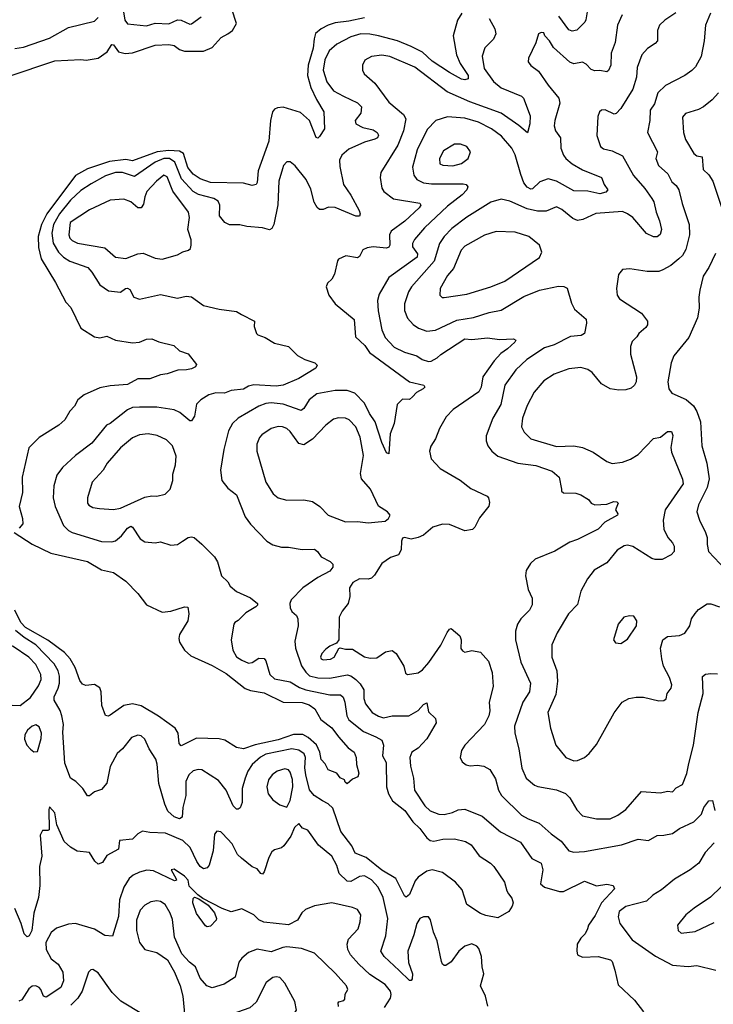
# Model space of a CAD drawing. Extents: x 1678431 to 1860718, y 384618 to 522882.
# Tile 314 of 473: x 1768232 to 1772240, y 489499 to 495188. Entities that reach past the tile are written whole.
import ezdxf

# ---------------------------------------------------------------- set-up
doc = ezdxf.new("R2010")
doc.units = 0

msp = doc.modelspace()

# ---------------------------------------------------------------- linework, layer by layer
at = {"layer": '0CON10XD'}
for points in [[(1768165, 494858.7), (1768435, 494949.6), (1768585, 494957.3), (1768616.2, 494953.8), (1768685, 494964.7), (1768738.5, 495001.5), (1768765, 495044.2), (1768775, 495042.9), (1768802.8, 495002.7), (1768842.2, 494992.3), (1768884, 494996), (1769015, 495039.7), (1769095, 495044.7), (1769125, 495038.9), (1769155.5, 495015.5), (1769185.2, 495005.2), (1769294.8, 495005.2), (1769345, 495026.8), (1769396.1, 495083.9), (1769434.3, 495105.7), (1769461.8, 495125), (1769484.6, 495165), (1769459, 495249)], [(1770786.5, 495225), (1770762.2, 495185), (1770737.1, 495095), (1770756.8, 494985), (1770777.7, 494935), (1770824.5, 494865), (1770823.8, 494845), (1770805, 494840.4), (1770785, 494844.6), (1770715, 494881.8), (1770615, 494948.1), (1770559.3, 494999.3), (1770495, 495033.1), (1770415, 495064.8), (1770305, 495094.8), (1770255, 495104.8), (1770204.4, 495105.6), (1770145, 495088.1), (1770065, 495047.1), (1770021.4, 495008.6), (1769995.9, 494955), (1769986.7, 494895), (1770007.9, 494827.9), (1770045.8, 494775.8), (1770104, 494745), (1770185, 494707.2), (1770206.8, 494685), (1770203.2, 494646.8), (1770170, 494605), (1770173.8, 494585), (1770215, 494565.5), (1770275, 494551.1), (1770298, 494535), (1770305, 494520), (1770299.2, 494505), (1770285, 494496.7), (1770225, 494480), (1770135, 494439.7), (1770094.6, 494405), (1770080.3, 494375), (1770081.4, 494338.6), (1770103.2, 494235), (1770145, 494173.5), (1770193.3, 494085), (1770200, 494065), (1770196.7, 494053.3), (1770175, 494053.3), (1770055, 494102.1), (1770016.4, 494103.6), (1769985, 494091.4), (1769965, 494090.8), (1769952, 494102), (1769933.8, 494133.8), (1769915, 494208.8), (1769887.5, 494265), (1769825, 494343.8), (1769795, 494365.8), (1769775, 494365.7), (1769756, 494345), (1769750, 494325), (1769728.8, 494255), (1769723.1, 494116.9), (1769701.4, 494005), (1769689.1, 493980.9), (1769675, 493972.5), (1769634.5, 493984.5), (1769545, 493992.9), (1769505, 494002.5), (1769445, 494003.2), (1769416.9, 494015), (1769386.2, 494055), (1769388.2, 494115), (1769378.7, 494138.7), (1769354.3, 494155), (1769265, 494177.5), (1769235, 494195.3), (1769167.3, 494267.3), (1769128, 494365), (1769097.1, 494385), (1769065, 494384.8), (1769015.4, 494364.6), (1768895, 494280.8), (1768825.6, 494305.6), (1768785, 494305.6), (1768728.5, 494285), (1768645, 494238.6), (1768585, 494200), (1768525.1, 494144.9), (1768461.7, 494065), (1768428.5, 494005), (1768417.8, 493955), (1768426.7, 493896.7), (1768456.6, 493845), (1768485.2, 493815.2), (1768522.8, 493792.8), (1768625.7, 493755), (1768649.5, 493729.5), (1768695, 493655.7), (1768745, 493621.5), (1768815, 493614.2), (1768843.3, 493635), (1768855, 493636), (1768867.8, 493627.8), (1768892, 493585), (1768925, 493573.3), (1769045, 493599.4), (1769145, 493578), (1769195, 493590), (1769225, 493586), (1769295, 493536.7), (1769385, 493514.3), (1769485, 493502.5), (1769514.3, 493484.3), (1769590, 493445), (1769587.5, 493415), (1769600, 493375), (1769607.7, 493367.7), (1769650.6, 493350.6), (1769705, 493318.1), (1769785, 493300), (1769838, 493248), (1769880, 493225), (1769937.5, 493205), (1769951.7, 493191.7), (1769942.5, 493175), (1769845, 493113.9), (1769754, 493076), (1769715, 493069.8), (1769585, 493077), (1769555, 493070.3), (1769525, 493052.8), (1769455, 493045.7), (1769415, 493029.2), (1769365, 493030.8), (1769325, 493019.6), (1769279.5, 492990.5), (1769254.1, 492965.9), (1769242.4, 492897.6), (1769225, 492870), (1769215, 492869.2), (1769158.2, 492918.2), (1769125, 492933.3), (1769025, 492948.8), (1768925, 492948.9), (1768885, 492946.2), (1768855, 492933.9), (1768755, 492854), (1768733.3, 492845), (1768649.4, 492740.6), (1768555, 492670), (1768479.8, 492600.2), (1768446.9, 492555), (1768428.9, 492495), (1768426.7, 492425), (1768438.1, 492375), (1768485, 492266), (1768515, 492236.4), (1768535.3, 492225.3), (1768705, 492172.5), (1768765, 492170.9), (1768785, 492176.4), (1768820.8, 492205), (1768855, 492250.4), (1768875, 492261.9), (1768885, 492256), (1768928.3, 492188.3), (1768955, 492170.6), (1769015, 492164.2), (1769045, 492170), (1769105, 492152), (1769145, 492156.2), (1769173.3, 492175), (1769205, 492196.2), (1769225, 492200), (1769240, 492195), (1769285, 492158), (1769358.1, 492085), (1769374.4, 492055), (1769398, 491975), (1769435, 491938.8), (1769449.2, 491915), (1769485, 491883.3), (1769565, 491846.7), (1769606.2, 491815), (1769606.2, 491805), (1769596.2, 491795), (1769538.8, 491761.2), (1769495, 491717.1), (1769474.6, 491705.4), (1769470, 491695), (1769454.5, 491605), (1769463.6, 491545), (1769485.8, 491505.8), (1769515, 491486.1), (1769555, 491470), (1769575, 491472.7), (1769615, 491497.8), (1769644, 491496), (1769655, 491483.8), (1769678.5, 491405), (1769705, 491378.9), (1769795, 491361.1), (1769849.1, 491329.1), (1769885.8, 491315.8), (1770025, 491286.2), (1770065, 491287.6), (1770086.5, 491286.5), (1770102.3, 491272.3), (1770111.9, 491245), (1770121.9, 491165), (1770135, 491142.9), (1770219.6, 491075), (1770290.6, 491045), (1770323.9, 491023.9), (1770334.5, 490995), (1770328.1, 490935), (1770349.2, 490895), (1770351.4, 490755), (1770363.3, 490715), (1770386.5, 490675), (1770458.2, 490618.2), (1770503.7, 490553.7), (1770544.6, 490514.6), (1770585, 490460.5), (1770605, 490445.2), (1770625, 490441.2), (1770676.9, 490453.1), (1770745, 490454.3), (1770808.6, 490438.6), (1770840.7, 490420.7), (1770887.2, 490357.2), (1770952.5, 490315), (1770971.2, 490295), (1771034.4, 490205), (1771046.2, 490155), (1771056.7, 490136.8)], [(1768829.7, 495245), (1768840.4, 495185), (1768855, 495164.4), (1768965, 495152.7), (1769015, 495167.1), (1769095, 495163.9), (1769145, 495186.7), (1769165, 495184.4), (1769215, 495162.5), (1769225, 495164.2), (1769281.4, 495205)], [(1772023.5, 495226.5), (1771960, 495185), (1771928.6, 495155), (1771918.1, 495125), (1771917.5, 495065), (1771905, 495049.2), (1771859.8, 495020.2), (1771827.5, 494985), (1771799.2, 494910.8), (1771795.4, 494855), (1771774.2, 494785.8), (1771705, 494674.3), (1771678, 494645), (1771667.4, 494642.6), (1771615, 494666.2), (1771595, 494665.7), (1771582.5, 494655), (1771572.5, 494627.5), (1771567.6, 494517.6), (1771588.9, 494455), (1771605, 494440.5), (1771655, 494428.9), (1771715, 494401.1), (1771778.1, 494288.1), (1771845, 494212.5), (1771884.5, 494155), (1771897.1, 494135), (1771909.3, 494075), (1771930, 494025), (1771941.1, 493975), (1771932.6, 493947.4), (1771915, 493933.5), (1771895, 493933.6), (1771855, 493953.1), (1771775, 494044.7), (1771745, 494066.6), (1771715, 494078.9), (1771561.7, 494068.3), (1771487.1, 494032.9), (1771455, 494028), (1771428.7, 494038.7), (1771365, 494091.2), (1771335, 494106.7), (1771275, 494081.8), (1771225, 494080.9), (1771165, 494095.3), (1771065, 494139.2), (1771015, 494150.9), (1770955, 494133.8), (1770815, 494046.2), (1770728.5, 493981.5), (1770685, 493934.5), (1770657.5, 493895), (1770627.4, 493792.6), (1770495.4, 493645), (1770479.2, 493615), (1770456.6, 493545), (1770456.4, 493506.4), (1770473.7, 493463.6), (1770505, 493426.5), (1770536, 493406), (1770585, 493388.8), (1770635, 493394.6), (1770759, 493451), (1770855, 493466.5), (1770944.3, 493495.7), (1771015, 493509.2), (1771145, 493588.2), (1771235, 493625.4), (1771345, 493647.8), (1771375.5, 493645.5), (1771395.6, 493635.6), (1771420.3, 493550.3), (1771437.5, 493515), (1771505, 493457.5), (1771507.1, 493435), (1771495.6, 493374.4), (1771477.1, 493362.9), (1771415, 493357.7), (1771320.1, 493309.9), (1771265, 493291.8), (1771163.3, 493225), (1771099.1, 493165), (1771036.2, 493075), (1771012.5, 492965), (1770966.5, 492885), (1770927.3, 492782.7), (1770927.5, 492755), (1770937.5, 492725), (1770960.8, 492695), (1770995, 492665.6), (1771111.2, 492625), (1771215, 492611.8), (1771308.3, 492578.3), (1771349.2, 492545), (1771362.5, 492475), (1771363, 492463), (1771373.6, 492453.6), (1771445, 492452.5), (1771475, 492442.5), (1771518.8, 492415), (1771535, 492393.8), (1771555, 492384.2), (1771625, 492387.8), (1771665, 492403.1), (1771682.5, 492402.5), (1771690, 492395), (1771675.9, 492355.9), (1771688.3, 492331.7), (1771686.7, 492325), (1771612.5, 492285), (1771575, 492244.2), (1771455, 492184.4), (1771410.5, 492169.5), (1771325, 492117.3), (1771210.3, 492069.7), (1771184.4, 492045.6), (1771158.8, 492005), (1771154.3, 491975), (1771170.8, 491895), (1771192.9, 491845), (1771194, 491806), (1771178.8, 491775), (1771127.5, 491725), (1771108.6, 491695), (1771096.7, 491655), (1771096.5, 491605), (1771127.7, 491475), (1771183.5, 491355), (1771178.9, 491305), (1771139.4, 491245), (1771091.8, 491105), (1771093.3, 491065), (1771117.3, 490975), (1771132.9, 490862.9), (1771159.2, 490805), (1771206, 490765), (1771226.3, 490756.3), (1771335, 490737.7), (1771386.8, 490716.8), (1771410.8, 490690.8), (1771452.1, 490622.1), (1771485, 490588.1), (1771565, 490569.4), (1771645, 490570.6), (1771689.3, 490590.7), (1771735.5, 490624.5), (1771825, 490728.8), (1771935, 490720.8), (1771975, 490730), (1772005, 490726.7), (1772025, 490748.8), (1772062.3, 490767.7), (1772088, 490832), (1772099.2, 490890.8), (1772126.1, 490995), (1772152.8, 491185), (1772181.2, 491295), (1772178.3, 491391.7), (1772195, 491405.8), (1772225, 491410.8), (1772265, 491407.3)], [(1772224.2, 495225), (1772195.7, 495155), (1772186.7, 495065), (1772169.5, 494975), (1772136.9, 494915), (1772116.7, 494893.3), (1772075.4, 494864.6), (1771963.3, 494806.7), (1771918.9, 494765), (1771899.4, 494700.6), (1771875.9, 494665), (1771872.7, 494605), (1771858.9, 494535), (1771916.9, 494425), (1771908, 494385), (1771922.9, 494345), (1771976.4, 494296.4), (1772000.7, 494250.7), (1772025, 494230), (1772040.4, 494205), (1772059.6, 494125), (1772100.4, 494005), (1772101.8, 493945), (1772080.5, 493859.5), (1772061.9, 493825), (1772041.4, 493805), (1771995, 493767.8), (1771948.6, 493741.4), (1771925, 493733.6), (1771857.3, 493732.7), (1771758.7, 493748.7), (1771715.6, 493744.4), (1771692.9, 493715), (1771680.6, 493635), (1771684.4, 493595), (1771697.5, 493575), (1771825, 493492), (1771859.4, 493445), (1771858.9, 493425), (1771850.6, 493409.4), (1771808.8, 493375), (1771798.8, 493355), (1771770.9, 493329.1), (1771760.7, 493299.3), (1771761.4, 493255), (1771796.4, 493125), (1771793.5, 493095), (1771784.3, 493075), (1771765, 493058.1), (1771735, 493048.5), (1771695, 493046.5), (1771645, 493054.4), (1771594.1, 493084.1), (1771539.3, 493149.3), (1771515, 493167.3), (1771475, 493178.2), (1771405, 493170.9), (1771319.8, 493140.2), (1771259.9, 493100.1), (1771204.5, 493035), (1771165, 492958), (1771138.5, 492885), (1771131.9, 492835), (1771147.1, 492805), (1771185, 492766.7), (1771335, 492722.5), (1771435, 492724.6), (1771485, 492715.5), (1771545, 492688.6), (1771625, 492634.3), (1771655, 492623.1), (1771715, 492630.9), (1771760.8, 492649.2), (1771805, 492675.6), (1771895, 492767.5), (1771935, 492775.7), (1771975, 492807.5), (1771998.2, 492808.2), (1772006.5, 492785), (1771994.6, 492715), (1771998, 492688), (1772062.1, 492532.1), (1772066.1, 492505), (1771961.2, 492355), (1771951.2, 492295), (1771954.6, 492244.6)], [(1771514.6, 495255.4), (1771502.8, 495187.2), (1771496.9, 495173.1), (1771452.1, 495127.9), (1771425, 495121.5), (1771405, 495129.2), (1771347.9, 495207.9)], [(1768205, 495020.7), (1768255, 495029.2), (1768405, 495081.3), (1768515, 495141.8), (1768665, 495178.1), (1768685, 495200)], [(1770225, 495198.4), (1770135, 495179.2), (1770055, 495170), (1770015, 495156.8), (1769975, 495135.3), (1769942.3, 495107.7), (1769932.9, 495077.1), (1769927.5, 495022.5), (1769899.3, 494925), (1769895.6, 494865), (1769914.2, 494795), (1769946.5, 494726.5), (1769990, 494655), (1769993.4, 494556.6), (1769965, 494512.5), (1769955, 494503.8), (1769945, 494507.5), (1769907.3, 494605), (1769855, 494651.1), (1769755, 494683.1), (1769721.1, 494678.9), (1769705, 494670.8), (1769693.6, 494655), (1769681.2, 494605), (1769672, 494485), (1769610.5, 494315), (1769605, 494247.5), (1769598, 494235), (1769575, 494230), (1769525, 494242.5), (1769335, 494246.2), (1769275, 494268.6), (1769234.6, 494294.6), (1769203.2, 494333.2), (1769178.8, 494415), (1769155, 494428.1), (1769095, 494432.5), (1769026.5, 494423.5), (1768885, 494372.5), (1768845, 494380.2), (1768751.7, 494368.3), (1768623.5, 494325), (1768555, 494287.1), (1768389.5, 494065), (1768358.6, 494005), (1768339.8, 493935), (1768340.7, 493870.7), (1768355.6, 493805.6), (1768438.3, 493668.3), (1768498, 493555), (1768527.5, 493525), (1768586, 493405), (1768665, 493354.4), (1768695, 493348.9), (1768735, 493358.1), (1768785, 493335.5), (1768885, 493320.6), (1768925, 493324.3), (1768965, 493341.5), (1768995, 493343.5), (1769036.6, 493326.6), (1769123.8, 493305), (1769155, 493274), (1769205, 493256), (1769253.3, 493195), (1769247.3, 493182.7), (1769225, 493171.2), (1769195.9, 493164.1), (1769147, 493163), (1769085, 493142.2), (1769045, 493135.7), (1768985, 493112.9), (1768915, 493111.9), (1768855, 493079.2), (1768755, 493071.8), (1768695, 493059.6), (1768605, 493020.8), (1768568.3, 492991.7), (1768548.8, 492955), (1768521.2, 492925), (1768493.3, 492875), (1768458.8, 492845), (1768345, 492772.7), (1768285.8, 492714.2), (1768245.8, 492545), (1768248.2, 492455), (1768228.5, 492375), (1768248.7, 492305), (1768250, 492275), (1768229.6, 492250.4)], [(1771713.9, 495216.1), (1771686.5, 495155), (1771673.2, 495055), (1771649.6, 494995), (1771648.9, 494925), (1771635, 494893.8), (1771624.2, 494885.8), (1771585, 494894.4), (1771555, 494892.2), (1771535, 494900), (1771505, 494931.3), (1771485, 494941.5), (1771435, 494932.3), (1771411.3, 494941.3), (1771316.5, 495026.5), (1771294.3, 495065), (1771267.5, 495095), (1771261.7, 495111.7), (1771245, 495113.3), (1771230, 495105), (1771215, 495053.8), (1771172.5, 494965), (1771171.2, 494945), (1771185, 494923.3), (1771230.5, 494890.5), (1771285, 494809.4), (1771347.8, 494735), (1771352.9, 494705), (1771323.5, 494605), (1771320.5, 494575), (1771328.9, 494545), (1771356.5, 494505), (1771358.5, 494445), (1771375.4, 494405), (1771388.5, 494385), (1771424.4, 494355), (1771485, 494320.7), (1771595, 494276.7), (1771610, 494235), (1771630, 494205), (1771619.3, 494190.7), (1771585, 494182), (1771515, 494195.9), (1771435, 494199.6), (1771335, 494255.2), (1771285, 494268.1), (1771238.3, 494251.7), (1771195, 494210.9), (1771185, 494208.8), (1771165, 494220.4), (1771144.6, 494245), (1771127.1, 494292.9), (1771096.1, 494406.1), (1771076.4, 494445), (1771015.5, 494515), (1770957.7, 494557.7), (1770884.3, 494595), (1770805, 494617.8), (1770705, 494626.9), (1770636, 494605), (1770586.9, 494553.1), (1770528, 494435), (1770502.8, 494335), (1770510, 494290), (1770526.9, 494265), (1770565.3, 494245.3), (1770610.9, 494239.1), (1770795, 494238.5), (1770811.2, 494235), (1770822.3, 494222.3), (1770816.5, 494205), (1770789.1, 494175), (1770705, 494109.7), (1770571.1, 493985), (1770513, 493917), (1770501.8, 493895), (1770501.3, 493875), (1770530.8, 493835), (1770528.2, 493815), (1770365, 493697.5), (1770308.9, 493601.1), (1770299.6, 493565), (1770303.1, 493505), (1770325.4, 493395), (1770345, 493352.2), (1770396.9, 493295), (1770455, 493266.4), (1770526.2, 493245), (1770557.5, 493225), (1770595, 493213.1), (1770610, 493215), (1770645, 493234.2), (1770666.2, 493253.8), (1770805, 493342.9), (1770845, 493339.2), (1770935, 493350), (1771005, 493340), (1771085, 493342.9), (1771099.2, 493335), (1771094.2, 493325), (1771050.9, 493285), (1771011.9, 493258.1), (1770973.2, 493216.8), (1770908.5, 493125), (1770898.8, 493065), (1770885, 493037.8), (1770737.1, 492935), (1770697, 492893), (1770657.8, 492825), (1770635.6, 492765), (1770607.4, 492722.6), (1770600, 492695), (1770609.8, 492649.8), (1770662, 492595), (1770777, 492527), (1770838.8, 492478.8), (1770933.8, 492435), (1770942, 492425), (1770947.3, 492397.3), (1770942.7, 492377.3), (1770889.7, 492310.3), (1770862, 492255), (1770848.1, 492241.9), (1770805, 492234.5), (1770715, 492271.2), (1770675, 492272.7), (1770618.8, 492255), (1770565, 492208.8), (1770535, 492196), (1770495, 492186.2), (1770455, 492196.2), (1770445, 492192.5), (1770437.5, 492175), (1770436.7, 492125), (1770421.2, 492095), (1770375, 492080.8), (1770325.4, 492044.6), (1770282.6, 491977.4), (1770265, 491960), (1770245, 491954.5), (1770195, 491956), (1770157.5, 491935), (1770137.8, 491905), (1770139.4, 491855), (1770130.8, 491815), (1770095, 491770), (1770077.8, 491735), (1770076, 491604), (1770063.8, 491586.2), (1770025, 491568.6), (1770000.3, 491549.7), (1769978.5, 491525), (1769971.1, 491505), (1769974.4, 491495), (1769985, 491488.9), (1770028, 491492), (1770048.9, 491505), (1770076.4, 491553.6), (1770085, 491557.5), (1770115, 491550), (1770155, 491550.8), (1770225.5, 491505.5), (1770257.9, 491497.9), (1770295, 491501.4), (1770346.7, 491535), (1770385, 491542), (1770408, 491525), (1770452.7, 491452.7), (1770462, 491412), (1770474, 491404), (1770535, 491414.3), (1770558.9, 491431.1), (1770596.7, 491473.3), (1770665, 491574), (1770702.2, 491647.8), (1770715, 491666.7), (1770725, 491670), (1770775, 491626.7), (1770782.9, 491605), (1770782, 491555), (1770790, 491540), (1770805, 491534), (1770845, 491543.8), (1770895, 491533.8), (1770940.5, 491480.5), (1770962, 491415), (1770968.6, 491335), (1770944.5, 491245), (1770948.6, 491195), (1770942.7, 491165), (1770917.5, 491115), (1770804.3, 490995), (1770785.6, 490964.4), (1770777.5, 490925), (1770789.7, 490899.7), (1770812.4, 490882.4), (1770835, 490875.7), (1770875, 490880), (1770915, 490875.5), (1770948, 490855), (1770981.7, 490801.7), (1770999.6, 490735), (1771015.7, 490705.7), (1771131.8, 490591.8), (1771170.5, 490570.5)], [(1770944.5, 495195), (1770976.9, 495135), (1770983.1, 495105), (1770969.4, 495075), (1770919.4, 495025), (1770903.7, 494976.3), (1770916.2, 494905), (1770970.5, 494830.5), (1771015, 494794.7), (1771132, 494745), (1771143.1, 494735), (1771182.4, 494632.4), (1771180.7, 494585), (1771165.7, 494534.3), (1771117, 494577), (1771015, 494647.1), (1770833.7, 494713.7), (1770701.5, 494771.5)], [(1770701.5, 494771.5), (1770515, 494913.1), (1770371.2, 494975), (1770325, 494982.1), (1770265, 494974.5), (1770227, 494953), (1770213.1, 494925), (1770212.9, 494895), (1770222.5, 494875), (1770285, 494820.6), (1770365, 494710.6), (1770450.4, 494640.4), (1770462.8, 494615), (1770450, 494545), (1770417.2, 494462.8), (1770318.1, 494305), (1770315.6, 494275), (1770324.2, 494215), (1770336, 494195), (1770393.1, 494153.1), (1770545, 494126.9), (1770550.6, 494115), (1770540.3, 494099.7), (1770457.3, 494022.7), (1770379.5, 493965), (1770370, 493945), (1770370.5, 493885), (1770365, 493872.5), (1770352.4, 493867.6), (1770275, 493874.7), (1770239.9, 493870.1), (1770215, 493856.9), (1770195, 493818.8), (1770185, 493811.4), (1770117, 493823), (1770075, 493803.8), (1770068, 493795), (1770052, 493718), (1770035, 493687.5), (1770010, 493665), (1770003.8, 493645), (1770019.2, 493595), (1770055.4, 493545.4), (1770164.5, 493455), (1770172.7, 493355), (1770225.7, 493305), (1770253.5, 493265), (1770485, 493094.6), (1770567.5, 493075), (1770572.5, 493065), (1770563.3, 493055), (1770525, 493033.1), (1770502.1, 493007.9), (1770485, 492994), (1770445, 492995.7), (1770414.3, 492965), (1770395.6, 492855), (1770372.5, 492795), (1770365, 492680), (1770352, 492685), (1770324.1, 492744.1), (1770286.8, 492865), (1770253, 492913), (1770225, 492972.3), (1770169, 493029), (1770125.2, 493045.2), (1770055, 493044.7), (1769950, 493025), (1769905, 492990.6), (1769875, 492941.1), (1769859.5, 492930.5), (1769755, 492965.3), (1769686, 492974), (1769655, 492970.8), (1769615, 492954.6), (1769494.4, 492885), (1769462.2, 492855), (1769438.3, 492811.7), (1769412.1, 492705), (1769392.5, 492585), (1769400, 492525), (1769435, 492481.2), (1769485, 492442), (1769536.1, 492316.1), (1769565, 492272), (1769661.2, 492175), (1769695, 492154), (1769745, 492140), (1769785, 492140.8), (1769865, 492125.6), (1769935, 492128.1), (1769952.5, 492115), (1769975, 492084.2), (1770027, 492057), (1770041.3, 492041.3), (1770041.1, 492025), (1770025, 492000.6), (1769954.8, 491965.2), (1769868.1, 491905), (1769801.2, 491835), (1769793.8, 491815), (1769795, 491790), (1769805, 491768.8), (1769830.8, 491745), (1769839.4, 491725), (1769841.1, 491685), (1769822.4, 491597.6), (1769826.3, 491556.3), (1769861.2, 491455), (1769885, 491416.9), (1769907, 491397), (1769955, 491385.2), (1770025, 491383.8), (1770125, 491402.5), (1770145, 491396.3), (1770174.6, 491375), (1770200.2, 491350.2), (1770221.7, 491315), (1770221.1, 491265), (1770230.9, 491235), (1770268.1, 491185), (1770305, 491163.6), (1770335, 491153.6), (1770385, 491165.4), (1770480, 491165), (1770534, 491196), (1770565, 491230.5), (1770585, 491240), (1770595, 491188.8), (1770635, 491149.2), (1770639.5, 491125), (1770585, 491031.8), (1770535, 490978.5), (1770497.5, 490955), (1770486.1, 490925), (1770490.8, 490875), (1770508.5, 490805), (1770513.1, 490735), (1770572.5, 490645), (1770605, 490616.7), (1770655, 490597.1), (1770685, 490595.7), (1770733.4, 490606.6), (1770765, 490622.2), (1770805, 490626.5), (1770905, 490585.8), (1771010, 490495), (1771126.7, 490435), (1771191.1, 490341.1), (1771244.6, 490314.6), (1771255.5, 490275), (1771242.5, 490195), (1771263.8, 490175), (1771350.6, 490150.6), (1771375, 490149.6), (1771495, 490210.5), (1771565, 490182.5), (1771625, 490193.6), (1771661.2, 490185), (1771670, 490165), (1771594.5, 490085.5), (1771557.5, 490012.5), (1771518.1, 489955), (1771512.5, 489935), (1771500, 489905), (1771475, 489880), (1771454.4, 489845.6), (1771451.4, 489805), (1771456, 489785), (1771485, 489771.1), (1771575, 489775.6), (1771646.1, 489756.1), (1771655.5, 489745), (1771671.4, 489695), (1771690.3, 489610.3), (1771785, 489523.1), (1771836.7, 489455)], [(1772270, 494765), (1772232.9, 494725), (1772182.5, 494685), (1772155, 494668.9), (1772080, 494645), (1772062, 494625), (1772067.5, 494535), (1772078.6, 494495), (1772127.5, 494415), (1772145, 494401.9), (1772175.7, 494395), (1772182.4, 494322.4), (1772215, 494291.2), (1772237.1, 494255), (1772288.1, 494105)], [(1770735, 494344.1), (1770785, 494356.9), (1770822.9, 494385), (1770837.5, 494425), (1770816, 494455), (1770778.9, 494468.9), (1770745, 494468.2), (1770680.8, 494429.2), (1770658.2, 494385), (1770660.6, 494355), (1770676.4, 494346.4), (1770735, 494344.1)], [(1769055, 493804.4), (1769145, 493828.1), (1769175, 493845.6), (1769207.5, 493855), (1769218.8, 493865), (1769224, 493885), (1769222.5, 493915), (1769203.6, 493975), (1769213.8, 494045), (1769207.1, 494075), (1769116.9, 494196.9), (1769085, 494280), (1769065, 494289.2), (1769022.1, 494255), (1768966.9, 494195), (1768954.5, 494165), (1768948.5, 494121.5), (1768935, 494101.2), (1768915, 494101.2), (1768873.8, 494135), (1768835, 494150.5), (1768755, 494145.4), (1768635, 494089.1), (1768523.5, 494015), (1768516.1, 493945), (1768521.8, 493925), (1768535, 493911.5), (1768565.9, 493895.9), (1768725, 493869.7), (1768786.1, 493816.1), (1768845, 493807.1), (1768915, 493833.9), (1768945, 493839.2), (1769015, 493810), (1769055, 493804.4)], [(1770685, 493582), (1770815, 493602.5), (1770955, 493644.6), (1771035, 493677.3), (1771236.3, 493813.7), (1771248.6, 493845), (1771235.7, 493885), (1771175, 493934.5), (1771095, 493959.5), (1770985, 493963.6), (1770917.6, 493942.4), (1770805, 493878.2), (1770782.5, 493855), (1770739.5, 493750.5), (1770705, 493710), (1770661.9, 493635), (1770660, 493595), (1770673.2, 493583.2), (1770685, 493582)], [(1772253.7, 493836.3), (1772214.7, 493755.3), (1772181.5, 493705), (1772162.9, 493625), (1772157.1, 493585), (1772158.7, 493521.3), (1772149.5, 493465), (1772098.8, 493351.2), (1772011.9, 493245), (1771996.7, 493205), (1771976.7, 493095), (1771983.1, 493055), (1772000.4, 493030.4), (1772083, 492993), (1772126.4, 492956.4), (1772145, 492924), (1772165.9, 492865), (1772174, 492725), (1772202, 492625), (1772215.3, 492535), (1772204.7, 492485), (1772153.8, 492385), (1772145.5, 492345), (1772160.5, 492295), (1772195, 492223.8), (1772205.4, 492195.4), (1772204.5, 492154.5), (1772212.7, 492115), (1772310.3, 492010.3)], [(1770245, 492280), (1770285, 492284), (1770345, 492290), (1770363.9, 492306.1), (1770373.3, 492325), (1770356.7, 492345), (1770305, 492376.2), (1770258.9, 492475), (1770208.2, 492535), (1770202.1, 492565), (1770219.3, 492669.3), (1770200.3, 492775), (1770175, 492835.6), (1770135.7, 492875), (1770115, 492885.5), (1770075, 492887.8), (1770045, 492878.6), (1770001.4, 492845), (1769925, 492763.1), (1769875, 492730.6), (1769845, 492739.2), (1769795, 492808.9), (1769775, 492825.5), (1769750, 492835), (1769725, 492836.2), (1769685, 492826.2), (1769630.8, 492789.2), (1769617, 492773), (1769602.2, 492735), (1769602.2, 492695), (1769654.6, 492515), (1769697.3, 492447.3), (1769725.5, 492425.5), (1769775, 492410.9), (1769874.2, 492414.2), (1769925, 492403.1), (1769967.5, 492375), (1770014.7, 492324.7), (1770115, 492287.1), (1770185, 492288), (1770245, 492280)], [(1768775, 492358.2), (1768815, 492364.6), (1768955, 492429.2), (1768995, 492436.7), (1769025.7, 492434.3), (1769073, 492447), (1769101.2, 492475), (1769118.1, 492525), (1769117.8, 492562.2), (1769132.2, 492615), (1769135.5, 492665), (1769115.9, 492725.9), (1769080.8, 492760.8), (1769026, 492786), (1768975, 492795.4), (1768925, 492789.6), (1768885, 492770.9), (1768815, 492714.4), (1768738.2, 492625), (1768715, 492584.5), (1768651.9, 492515), (1768623.8, 492425), (1768624.5, 492395), (1768632.5, 492382.5), (1768655, 492370), (1768693.4, 492363.4), (1768775, 492358.2)], [(1768200, 492225), (1768305, 492157.8), (1768412, 492105), (1768625, 492056.2), (1768705, 492009.1), (1768775, 491992.9), (1768845, 491943.1), (1768915, 491871.4), (1768965, 491807.5), (1769054.6, 491764.6), (1769105, 491769.2), (1769185, 491795.8), (1769203.3, 491793.3), (1769209.2, 491755), (1769204, 491715), (1769155.6, 491635), (1769151.7, 491611.7), (1769155, 491591.2), (1769184.4, 491545), (1769222.1, 491512.1), (1769345, 491456.7), (1769425, 491410.5), (1769535, 491323.8), (1769565, 491312.1), (1769645, 491298.9), (1769755, 491244), (1769865, 491242.1), (1769905, 491228.2), (1769937.8, 491205), (1769971.9, 491145), (1770035.3, 491095.2), (1770073.9, 491043.9), (1770130, 490980), (1770164, 490955), (1770176.9, 490925), (1770178.6, 490885), (1770191.2, 490835), (1770187, 490813), (1770155, 490800), (1770125, 490772.5), (1770113, 490783), (1770110, 490795), (1770085, 490807.5), (1770065, 490833.8), (1770014.1, 490854.1), (1769997.3, 490887.3), (1769975, 490913.3), (1769966, 490956), (1769947.6, 490997.6), (1769899.4, 491039.4), (1769867.8, 491057.7), (1769815, 491057.4), (1769725, 491026.3), (1769592.2, 490997.8), (1769525, 490973.8), (1769485, 490982.7), (1769418.6, 491025), (1769385, 491033.4), (1769254, 491036), (1769165, 490992), (1769154.6, 491004.6), (1769147.5, 491065), (1769130.7, 491095), (1769035, 491163.1)], [(1771954.6, 492244.6), (1771978.1, 492195), (1772004.4, 492165), (1772013.3, 492145), (1772013.1, 492115), (1771997.5, 492095), (1771945, 492068.5), (1771905, 492067.7), (1771885, 492074.6), (1771775, 492144.6), (1771745, 492151.1), (1771725, 492148.5), (1771685, 492123.5), (1771625, 492050), (1771552.2, 492007.8), (1771512.7, 491957.3), (1771474.3, 491885.7), (1771455, 491808), (1771403.1, 491755), (1771337.1, 491645), (1771307.5, 491575), (1771306.9, 491505), (1771335.3, 491425.3), (1771339.4, 491365), (1771330.7, 491289.3), (1771284.6, 491185), (1771298.8, 491095), (1771330.8, 490995), (1771388, 490925), (1771435, 490906.2), (1771455, 490906.7), (1771495, 490923.8), (1771522.7, 490947.3), (1771565, 490998.8), (1771667.3, 491182.7), (1771713.3, 491245), (1771752.5, 491265), (1771795, 491274), (1771836.4, 491273.6), (1771925, 491251.2), (1771955, 491253.8), (1771967.3, 491262.7), (1771974, 491295), (1771997.5, 491325), (1772000.6, 491345), (1771986.6, 491386.6), (1771952.3, 491452.3), (1771942.2, 491495), (1771934, 491556), (1771947.8, 491605), (1771975.9, 491624.1), (1772045, 491629.1), (1772075, 491642.9), (1772104.4, 491685), (1772114, 491725), (1772135, 491757.5), (1772155, 491778.8), (1772205, 491812.1), (1772225, 491813.1), (1772275, 491795.5)], [(1769035, 491163.1), (1768935, 491223.9), (1768885, 491234.4), (1768835, 491225.7), (1768755, 491168.5), (1768744.1, 491164.1), (1768728.1, 491168.1), (1768706, 491225), (1768704, 491305), (1768695, 491328), (1768665, 491346.9), (1768615, 491340.8), (1768595, 491349.2), (1768578.9, 491368.9), (1768552.8, 491445), (1768523.1, 491495), (1768492.2, 491532.2), (1768395, 491602.4), (1768265, 491676.6), (1768239.8, 491705), (1768204.8, 491775)], [(1771705, 491583.3), (1771745, 491607.5), (1771796.2, 491685), (1771797.5, 491715), (1771780.7, 491740.7), (1771755, 491743.3), (1771722.5, 491735), (1771690, 491695), (1771663.3, 491605), (1771675, 491587.5), (1771705, 491583.3)], [(1771056.7, 490136.8), (1771075, 490111.4), (1771083.2, 490085), (1771078.1, 490065), (1771058.5, 490035), (1770995, 489998), (1770925, 490010.8), (1770895, 490024), (1770815, 490076.2), (1770789.9, 490159.9), (1770751.1, 490205), (1770675, 490260.4), (1770615, 490275.4), (1770585, 490268.8), (1770535, 490233.6), (1770518, 490212), (1770485, 490132.9), (1770465, 490118.1), (1770455, 490125.8), (1770405, 490225.4), (1770324.2, 490274.1), (1770235, 490347.1), (1770171.3, 490371.3), (1770152.2, 490415), (1770087.4, 490497.4), (1770041.2, 490631.2), (1770015, 490657.1), (1769982.7, 490675), (1769932.9, 490705), (1769907.1, 490737.1), (1769884.9, 490824.9), (1769880, 490865), (1769884, 490925), (1769876.3, 490945), (1769845, 490966.2), (1769805, 490973.8), (1769655.4, 490944.6), (1769623.8, 490926.1), (1769575.3, 490885), (1769550, 490845), (1769534.2, 490805), (1769517.6, 490745), (1769518.1, 490665), (1769505.5, 490634.5), (1769495, 490625.8), (1769485, 490626.9), (1769465, 490644.5), (1769426.1, 490735), (1769381.5, 490791.5), (1769285, 490852.5), (1769264.3, 490855.7), (1769235, 490847.1), (1769209.1, 490825), (1769193.1, 490786.9), (1769192.7, 490705), (1769174.6, 490635), (1769170.3, 490579.7), (1769155, 490570), (1769125, 490581.5), (1769089.1, 490615), (1769071.2, 490655), (1769036, 490775), (1769026.6, 490886.6), (1769018.9, 490915), (1768980, 490975), (1768955, 491031.2), (1768935, 491050), (1768915, 491052.9), (1768878.9, 491041.1), (1768825.5, 490974.5), (1768795, 490947.5), (1768755, 490872), (1768735, 490775.8), (1768705, 490739.4), (1768665, 490726.9), (1768635, 490704), (1768625, 490703.8), (1768596.7, 490745), (1768555.8, 490785.8), (1768526.2, 490805), (1768492.3, 490892.3), (1768481.7, 491071.7), (1768485.3, 491115), (1768475.7, 491165.7), (1768465.7, 491195.7), (1768431.5, 491255), (1768432, 491275), (1768454.8, 491325.2), (1768461.8, 491355), (1768461.8, 491395), (1768454.2, 491425), (1768432.4, 491465), (1768325.3, 491575), (1768258.2, 491618.2), (1768208.8, 491658.8)], [(1768235, 491224.3), (1768295, 491271.1), (1768341.5, 491338.5), (1768356, 491375), (1768353.9, 491405), (1768325, 491462.8), (1768285, 491505.3), (1768195, 491565.3), (1768135, 491590.9), (1768105, 491591.9), (1768055.7, 491555), (1768008.1, 491505), (1767981.8, 491445), (1767982.7, 491385), (1767992.9, 491362.9), (1768016.5, 491336.5), (1768115, 491269.5), (1768187.2, 491227.2), (1768235, 491224.3)], [(1768315, 490957.5), (1768335, 490960), (1768356.4, 491035), (1768359.1, 491065), (1768345, 491102), (1768325, 491113.1), (1768303.6, 491106.4), (1768276.6, 491083.4), (1768262.2, 491055), (1768259.7, 491029.7), (1768274, 490995), (1768295, 490973.3), (1768315, 490957.5)], [(1769775, 490637.5), (1769795, 490676.7), (1769810.8, 490755), (1769807.8, 490797.8), (1769795, 490840), (1769785, 490853.3), (1769765, 490859.6), (1769720.8, 490845), (1769690.5, 490825), (1769669.1, 490795), (1769659.5, 490755), (1769668.9, 490715), (1769695, 490680), (1769735, 490650.8), (1769775, 490637.5)], [(1771170.5, 490570.5), (1771234.5, 490544.5), (1771302.7, 490482.7), (1771360.5, 490440.5), (1771406, 490386), (1771435, 490377.3), (1771495, 490380.7), (1771709.6, 490420.4), (1771805, 490453.1), (1771865, 490445.5), (1771915, 490474.4), (1771955, 490475.6), (1772005, 490486.2), (1772044.8, 490515.2), (1772127.3, 490552.7), (1772171.9, 490598.1), (1772185, 490636), (1772214.2, 490675), (1772235, 490676), (1772249.1, 490619.1)], [(1770937.9, 489487.9), (1770922.9, 489545), (1770895.7, 489605), (1770914.4, 489675), (1770904.5, 489715), (1770901.5, 489775), (1770885, 489821.2), (1770874.2, 489835), (1770845, 489847.1), (1770805, 489835.5), (1770769.4, 489805), (1770725.5, 489744.5), (1770695, 489723.3), (1770685, 489723.3), (1770675, 489730), (1770668.9, 489745), (1770643.8, 489865), (1770624, 489915), (1770606.8, 489986.8), (1770594, 490004), (1770565, 490004.3), (1770545, 489994.3), (1770527.3, 489965), (1770510.3, 489899.7), (1770474.7, 489805), (1770479.3, 489739.3), (1770502.2, 489675), (1770500.8, 489645), (1770495, 489636.2), (1770485, 489635.8), (1770425, 489693.8), (1770337.5, 489775), (1770319.6, 489805), (1770348.8, 489895), (1770359.4, 489995), (1770332.7, 490115), (1770302.7, 490175), (1770265, 490217.5), (1770225, 490240), (1770195, 490238), (1770145, 490208.2), (1770125, 490210.4), (1770078.2, 490255), (1770065, 490300.8), (1770035.5, 490355), (1769958.3, 490418.3), (1769896.7, 490505), (1769866.4, 490516.4), (1769845, 490542.5), (1769819.3, 490520.7), (1769799.7, 490470.3), (1769758.8, 490415), (1769745, 490402.5), (1769705, 490391.9), (1769690, 490380), (1769672.8, 490347.2), (1769645, 490263.3), (1769635, 490250), (1769625, 490253.8), (1769605, 490282), (1769575, 490292.9), (1769513.7, 490343.6), (1769490.5, 490365), (1769460, 490425), (1769405, 490486), (1769395, 490496), (1769370.7, 490499.3), (1769358, 490482), (1769350, 490385), (1769326.9, 490303.1), (1769315, 490287.5), (1769295, 490281.9), (1769275, 490295.6), (1769255, 490323.3), (1769218.2, 490405), (1769175, 490444.7), (1769075, 490486.5), (1768985, 490490.4), (1768941.4, 490498.6), (1768915.7, 490484.3), (1768885, 490452), (1768808.8, 490445), (1768802.5, 490395), (1768735, 490358), (1768711.3, 490318.7), (1768685, 490308.5), (1768665.9, 490325.9), (1768635, 490375.8), (1768565, 490382.5), (1768525, 490406.2), (1768489.8, 490439.8), (1768447.5, 490535), (1768436, 490605), (1768405, 490640), (1768400, 490625), (1768402.5, 490507.5), (1768395, 490502.5), (1768365, 490503.3), (1768351.2, 490475), (1768360.8, 490355), (1768346.2, 490295), (1768349.2, 490185), (1768341.8, 490115), (1768314.5, 490025.5), (1768302.5, 489925), (1768286.2, 489893.8), (1768275, 489888.1), (1768257.8, 489905), (1768241.1, 489965), (1768205, 490052.5)], [(1772245, 490432.5), (1772193.9, 490376.1), (1772155.7, 490315), (1772105.6, 490275), (1772015, 490222.2), (1771940.5, 490159.5), (1771890.6, 490129.4), (1771855, 490093.8), (1771735, 490063.8), (1771696.9, 490035), (1771691.1, 490005), (1771700, 489965), (1771771.7, 489871.7), (1771906.5, 489776.5), (1772005, 489725.4), (1772095, 489717.3), (1772145, 489721.9), (1772255, 489695.8)], [(1770339.6, 489480.4), (1770375, 489533.3), (1770379.4, 489555), (1770374.3, 489575), (1770345, 489612.2), (1770255, 489671.2), (1770191, 489731), (1770144.6, 489785), (1770127.7, 489815), (1770123.8, 489846.2), (1770133.1, 489875), (1770187.1, 489935), (1770200.5, 489975), (1770203.5, 490015), (1770185, 490045.6), (1770155, 490058.5), (1770035, 490085.5), (1769935, 490068.1), (1769882.8, 490047.2), (1769862.8, 490027.2), (1769837.1, 489985), (1769785, 489957.5), (1769642.6, 489972.6), (1769615, 489987.1), (1769585, 490015.6), (1769515, 490050.8), (1769455, 490033.3), (1769402.1, 490052.1), (1769290.8, 490110.8), (1769262.1, 490132.1), (1769210.8, 490180.8), (1769205.4, 490215), (1769185, 490238.9), (1769125, 490279.2), (1769107.5, 490275), (1769136.2, 490223.8), (1769137.5, 490215), (1769127.1, 490212.9), (1769005, 490269), (1768966.8, 490273.2), (1768925, 490262.9), (1768887.1, 490245), (1768865, 490226.4), (1768833.3, 490175), (1768808.3, 490101.8), (1768803.5, 490006.5), (1768767.8, 489892.2), (1768725, 489896.9), (1768665, 489932.2), (1768555, 489964.6), (1768515, 489961.1), (1768445, 489938.9), (1768415, 489914.4), (1768384.1, 489855.9), (1768386.2, 489815), (1768415, 489760.8), (1768455, 489730.9), (1768480.9, 489685), (1768484.7, 489635), (1768470.4, 489595), (1768385, 489539.4), (1768369.2, 489545), (1768355.4, 489585), (1768345, 489596.5), (1768325, 489605.5), (1768305, 489603.6), (1768285, 489587.8), (1768245, 489524.2), (1768227.7, 489517.7)], [(1772285, 490177.1), (1772222.9, 490117.1), (1772128.8, 490055), (1772081.2, 490015), (1772032.5, 489955), (1772036.7, 489925), (1772055, 489910), (1772135, 489918.6), (1772245, 489972)], [(1769315, 489945.6), (1769305, 489951.9), (1769253.1, 490023.1), (1769233.4, 490085), (1769235, 490110), (1769242.9, 490117.1), (1769267.6, 490107.6), (1769321.8, 490071.8), (1769357.8, 490027.8), (1769369.4, 489995), (1769367.1, 489985), (1769335, 489950), (1769315, 489945.6)], [(1770074.2, 489485), (1770072.5, 489507.5), (1770076.2, 489513.8), (1770105, 489520), (1770111.4, 489528.6), (1770113, 489557), (1770129.2, 489585), (1770120, 489605), (1770056.5, 489676.5), (1769935, 489793.3), (1769861.4, 489821.4), (1769775, 489830.3), (1769752.3, 489827.7), (1769685, 489801.5), (1769605, 489817.2), (1769555, 489798.5), (1769515.8, 489765), (1769498.7, 489741.3), (1769477.8, 489655), (1769414.6, 489615.4), (1769345, 489594.5), (1769314.5, 489604.5), (1769275, 489650), (1769248.6, 489715), (1769212.9, 489742.9), (1769169.3, 489789.3), (1769126, 489886), (1769115, 489988.8), (1769101.9, 490025), (1769072, 490075), (1769045, 490092.5), (1769025, 490095.7), (1768989.7, 490090.3), (1768955, 490071.4), (1768928.1, 490041.9), (1768907.2, 489985), (1768907.5, 489925), (1768925.5, 489855), (1768955.4, 489815.4), (1769025, 489797.7), (1769086.5, 489755), (1769126.1, 489685), (1769159.6, 489605), (1769175.8, 489545), (1769186.2, 489425)], [(1768948.4, 489438.4), (1768816.8, 489516.8), (1768767.2, 489567.2), (1768685, 489681.4), (1768655, 489699.2), (1768643, 489697), (1768630.8, 489685), (1768592.7, 489575), (1768568.2, 489535), (1768527.1, 489492.9)], [(1769525, 489247.8), (1769565, 489254.4), (1769663.8, 489285), (1769698.8, 489341.2), (1769801.7, 489418.3), (1769832.2, 489465), (1769822.4, 489515), (1769765, 489620.4), (1769735, 489652.7), (1769715, 489657.5), (1769695, 489653.3), (1769655.7, 489625), (1769598.2, 489511.8), (1769562.2, 489477.8), (1769457.4, 489442.6), (1769431.3, 489418.7), (1769438.9, 489365), (1769485, 489269.2), (1769497.2, 489257.2), (1769525, 489247.8)]]:
    msp.add_lwpolyline(points, dxfattribs=at)

doc.saveas('drawing.dxf')
